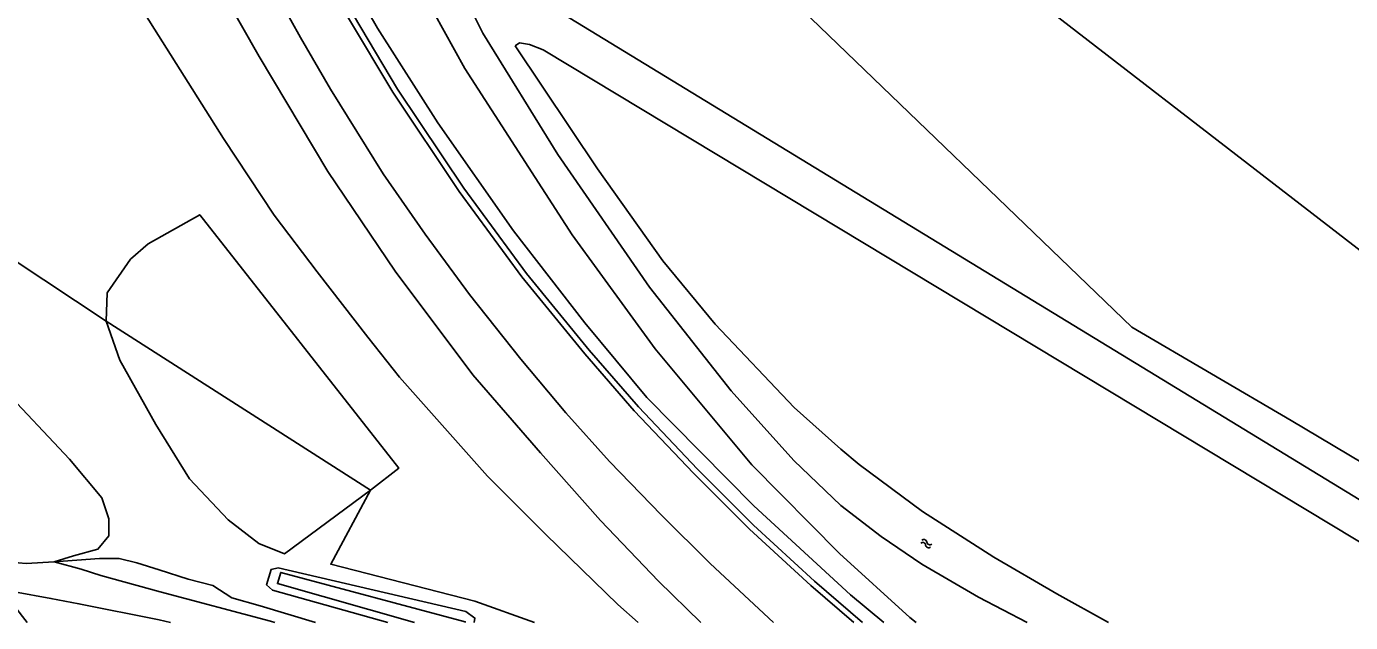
# Model space of a CAD drawing. Extents: x 135999 to 138000, y 396000 to 398501.
# Drawn here: x 137094.8 to 137281, y 396000 to 396083.9 of the extents above; entities that cross this region are included whole.
import ezdxf

# ---------------------------------------------------------------- set-up
doc = ezdxf.new("R2010")
doc.units = 0
for name, color, linetype in [('gg-knt-BGT kruinlijn', 7, 'Continuous'), ('gg-kntw-bovenkant insteek waterloop', 7, 'Continuous'), ('gg-kwrk-kunstwerk niveau 01', 7, 'Continuous'), ('gt-grn-groengrens', 7, 'Continuous'), ('gt-symb-watersymbool', 7, 'Continuous'), ('gx-grn-maaiveld', 7, 'Continuous')]:
    doc.layers.add(name, color=color, linetype=linetype)

# ---------------------------------------------------------------- blocks, each defined once
blk = doc.blocks.new('gt0-WA')
at = {"layer": 'gt-symb-watersymbool'}
for centre, start, end in [((-0.32, 0.02), 28.0725, 151.9275), ((0.43, 0.42), 208.0725, 331.9275), ((-0.32, -0.43), 28.0725, 151.9275), ((0.43, -0.03), 208.0725, 331.9275)]:
    blk.add_arc(centre, 0.425, start, end, dxfattribs=at)

msp = doc.modelspace()

# ---------------------------------------------------------------- linework, layer by layer
at = {"layer": 'gg-knt-BGT kruinlijn'}
for p, q in [((137116.34, 396099.16), (137127.49, 396079.65)), ((137144.13, 396083.61), (137136.65, 396096.65)), ((137152.64, 396070.3), (137144.13, 396083.61)), ((137127.49, 396079.65), (137137.15, 396063.43)), ((137163.29, 396055.08), (137152.64, 396070.3)), ((137137.15, 396063.43), (137146.64, 396049.43)), ((137173.3, 396042.14), (137163.29, 396055.08)), ((137146.64, 396049.43), (137157.54, 396034.83)), ((137182.02, 396031.66), (137173.3, 396042.14)), ((137157.54, 396034.83), (137167.08, 396023.86)), ((137197.08, 396016.42), (137182.02, 396031.66)), ((137167.08, 396023.86), (137175.49, 396014.33)), ((137210.69, 396003.88), (137197.08, 396016.42)), ((137175.49, 396014.33), (137183.68, 396005.81)), ((137098.68, 396008.54), (137102.46, 396007.5)), ((137102.46, 396007.5), (137105.23, 396006.61)), ((137105.23, 396006.61), (137113.57, 396004.31)), ((137113.57, 396004.31), (137129.07, 396000.17)), ((137183.68, 396005.81), (137189.63, 396000)), ((137210.69, 396003.88), (137215.35, 396000)), ((137129.07, 396000.17), (137129.7, 396000))]:
    msp.add_line(p, q, dxfattribs=at)
at = {"layer": 'gg-kntw-bovenkant insteek waterloop'}
for p, q in [((137167.37, 396087.35), (137310.55, 396000.01)), ((137167.44, 396080.58), (137301.1, 396000)), ((137239.68, 396004.02), (137246.97, 396000))]:
    msp.add_line(p, q, dxfattribs=at)
for points in [[(137228.65, 396003.58), (137220.72, 396008.23), (137214.99, 396012.08), (137209.31, 396016.47), (137202.71, 396022.81), (137193.9, 396032.61), (137182.39, 396047.19), (137169.5, 396065.85), (137158.95, 396082.91), (137154.7, 396091.5), (137151.28, 396097.46)], [(137167.44, 396080.58), (137165.51, 396081.33), (137164.13, 396081.55), (137163.52, 396081.12)], [(137184.26, 396050.9), (137175.06, 396063.82), (137163.52, 396081.12)], [(137209.29, 396024.4), (137202.76, 396030.26), (137191.65, 396041.97), (137184.26, 396050.9)], [(137239.68, 396004.02), (137230.85, 396009.2), (137220.78, 396015.64), (137211.87, 396022.23), (137209.29, 396024.4)]]:
    msp.add_lwpolyline(points, dxfattribs=at)
at = {"layer": 'gg-kwrk-kunstwerk niveau 01'}
msp.add_lwpolyline([(137074.2, 396020.36), (137079.89, 396019.23), (137094.88, 396000)], dxfattribs=at)
at = {"layer": 'gt-grn-groengrens'}
for points in [[(137192.82, 396117.69), (137201.36, 396088.67), (137250.26, 396041.55), (137272.64, 396028.41), (137308.78, 396006.91)], [(137302.72, 396036.64), (137206.26, 396111.14), (137204.59, 396116.57)]]:
    msp.add_lwpolyline(points, dxfattribs=at)
at = {"layer": 'gx-grn-maaiveld'}
for p, q in [((137105.99, 396042.39), (137143.16, 396018.61)), ((137228.65, 396003.58), (137235.52, 396000))]:
    msp.add_line(p, q, dxfattribs=at)
for points in [[(137121.19, 396133.18), (137124.42, 396134.05), (137126.84, 396133.98), (137128.69, 396133.41), (137129.85, 396132.11), (137130.92, 396130.34), (137132.94, 396126.04), (137140.19, 396109.65), (137147.7, 396093.74), (137156.43, 396077.92), (137171.51, 396054.53), (137183.21, 396038.52), (137196.8, 396022.18), (137209.11, 396009.7), (137219, 396000.71), (137219.89, 396000)], [(137104.81, 396127.47), (137101.86, 396126.58), (137098.66, 396124.79), (137097.07, 396122.69), (137096.42, 396119.98), (137096.47, 396117.22), (137108.38, 396090.53), (137122.5, 396068.09), (137129.61, 396057.33), (137135.65, 396049.33), (137142.8, 396040.13), (137147.22, 396034.54), (137159.6, 396020.57), (137167.83, 396012.37), (137177.96, 396002.55), (137180.81, 396000)], [(137122.92, 396121.5), (137122.2, 396124.38), (137121.04, 396127.68), (137109.13, 396123.49), (137112.06, 396116.57), (137113.09, 396115.02), (137118.91, 396108.79), (137120.01, 396107.49), (137120.75, 396106.41), (137124.29, 396099.12), (137129.21, 396089.64), (137133.33, 396082.28), (137137.51, 396075.05), (137144.92, 396063.14), (137150.86, 396054.64), (137157.1, 396046.16), (137164.28, 396037.05), (137170.62, 396029.5), (137176.79, 396022.64), (137184.08, 396015.11), (137190.91, 396008.32), (137199.85, 396000)], [(137122.92, 396121.5), (137122.19, 396121.17), (137126.78, 396110.81), (137133.25, 396097.45), (137140.08, 396085.02), (137146.28, 396074.61), (137155.64, 396060.65), (137164.46, 396048.62), (137173.29, 396037.78), (137180.26, 396029.78), (137188.57, 396021.01), (137196.46, 396013.13), (137205.07, 396005.22), (137211.13, 396000)], [(137122.92, 396121.5), (137127.5, 396111.15), (137133.96, 396097.82), (137140.78, 396085.42), (137146.95, 396075.04), (137156.3, 396061.11), (137165.09, 396049.11), (137173.9, 396038.3), (137180.85, 396030.32), (137189.14, 396021.56), (137197.01, 396013.71), (137205.6, 396005.82), (137212.36, 396000)], [(137105.99, 396042.39), (137057.93, 396074.24), (137035.22, 396099), (137038.35, 396101.46)], [(137098.68, 396008.54), (137101.36, 396009.36), (137104.81, 396010.33), (137106.34, 396012.19), (137106.37, 396014.58), (137105.38, 396017.53), (137100.81, 396022.96), (137091.21, 396033.2), (137082.39, 396043.48), (137069.19, 396058.51), (137053.62, 396076.42), (137042.05, 396089.58), (137039.38, 396091.99), (137036.71, 396094.11), (137033.56, 396095.48), (137031.74, 396095.69), (137030.27, 396095.76), (137027.13, 396093.6), (137025.15, 396091.8)], [(137105.99, 396042.39), (137106.13, 396046.38), (137109.38, 396051.11), (137111.9, 396053.28), (137119.13, 396057.36), (137147.15, 396021.73), (137143.16, 396018.61)], [(137105.99, 396042.39), (137107.88, 396036.93), (137112.97, 396027.86), (137117.68, 396020.23), (137123.13, 396014.45), (137127.43, 396011.11), (137131.04, 396009.68), (137143.16, 396018.61)], [(137143.16, 396018.61), (137137.56, 396008.19), (137157.81, 396003.01), (137166.21, 396000)], [(137091.48, 396008.59), (137094.73, 396008.29), (137098.68, 396008.54)], [(137098.68, 396008.54), (137105.05, 396009), (137107.79, 396009), (137110.29, 396008.42), (137113.45, 396007.42), (137117.53, 396006.12), (137120.99, 396005.22), (137123.64, 396003.46), (137127.62, 396002.36), (137135.42, 396000)], [(137157.72, 396000), (137157.84, 396000.62), (137156.57, 396001.53), (137130.16, 396007.69), (137129.17, 396007.46), (137128.53, 396005.32), (137129.37, 396004.53), (137145.6, 396000)], [(137156.46, 396000), (137156.49, 396000.1), (137130.52, 396007.04), (137130.06, 396005.47), (137149.32, 396000)], [(137093.09, 396004.3), (137098.21, 396003.38), (137102.14, 396002.65), (137113.43, 396000.37), (137115.02, 396000)]]:
    msp.add_lwpolyline(points, dxfattribs=at)

# ---------------------------------------------------------------- block references
at = {"layer": 'gt-symb-watersymbool', "rotation": -21.04574081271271}
msp.add_blockref('gt0-WA', (137221.27, 396011.13), dxfattribs=at)

doc.saveas('drawing.dxf')
